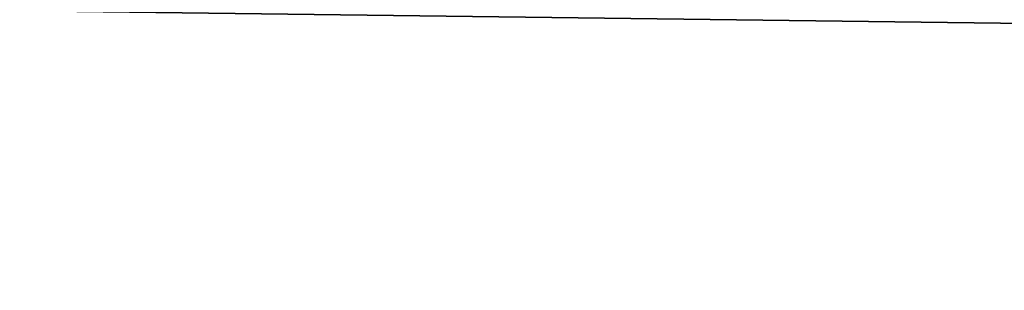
# Model space of a CAD drawing. Header units: millimetres. Extents: x -522 to 188, y -54 to 63.
# Tile 487 of 656: x -3.95321 to -3.94625, y -36.79808 to -36.79617. Entities that reach past the tile are written whole.
import ezdxf

# ---------------------------------------------------------------- set-up
doc = ezdxf.new("R2010")
doc.units = ezdxf.units.MM
doc.header["$LTSCALE"] = 65.185185
for name, color, linetype in [('1', 7, 'CONTINUOUS'), ('2', 7, 'CONTINUOUS'), ('8', 7, 'CONTINUOUS'), ('9', 7, 'CONTINUOUS')]:
    doc.layers.add(name, color=color, linetype=linetype)

msp = doc.modelspace()

# ---------------------------------------------------------------- linework, layer by layer
at = {"layer": '1', "color": 7, "linetype": 'CONTINUOUS'}
for points in [[(-4.178775, -36.8, -12.3100676), (-3.3646476, 23, -12.5570357), (-3.3647088, -36.8, -12.5570172), (-4.178775, -36.8, -12.3100676)], [(-4.178713, 23, -12.3100917), (-3.3646476, 23, -12.5570357), (-4.178775, -36.8, -12.3100676), (-4.178713, 23, -12.3100917)]]:
    msp.add_3dface(points, dxfattribs=at)
at = {"layer": '2', "color": 7, "linetype": 'CONTINUOUS'}
for points in [[(-3.3647088, -36.8, 12.5570172), (-4.178713, 23, 12.3100917), (-4.178775, -36.8, 12.3100676), (-3.3647088, -36.8, 12.5570172)], [(-3.3646476, 23, 12.5570357), (-4.178713, 23, 12.3100917), (-3.3647088, -36.8, 12.5570172), (-3.3646476, 23, 12.5570357)]]:
    msp.add_3dface(points, dxfattribs=at)
at = {"layer": '8', "color": 3, "linetype": 'CONTINUOUS'}
for points in [[(-3.5424354, -36.7927089, -10.4356782), (-3.998883, -36.8, -10.1399671), (-4.2173768, -36.7927089, -10.1816483), (-3.5424354, -36.7927089, -10.4356782)], [(-3.6503799, -36.8, -10.2705676), (-3.998883, -36.8, -10.1399671), (-3.5424354, -36.7927089, -10.4356782), (-3.6503799, -36.8, -10.2705676)]]:
    msp.add_3dface(points, dxfattribs=at)
at = {"layer": '9', "color": 3, "linetype": 'CONTINUOUS'}
for points in [[(-3.9988822, -36.8, 10.1399675), (-3.650379, -36.8, 10.2705679), (-4.2173768, -36.7927089, 10.1816483), (-3.9988822, -36.8, 10.1399675)], [(-4.2173768, -36.7927089, 10.1816483), (-3.650379, -36.8, 10.2705679), (-3.5424354, -36.7927089, 10.4356782), (-4.2173768, -36.7927089, 10.1816483)]]:
    msp.add_3dface(points, dxfattribs=at)

doc.saveas('drawing.dxf')
